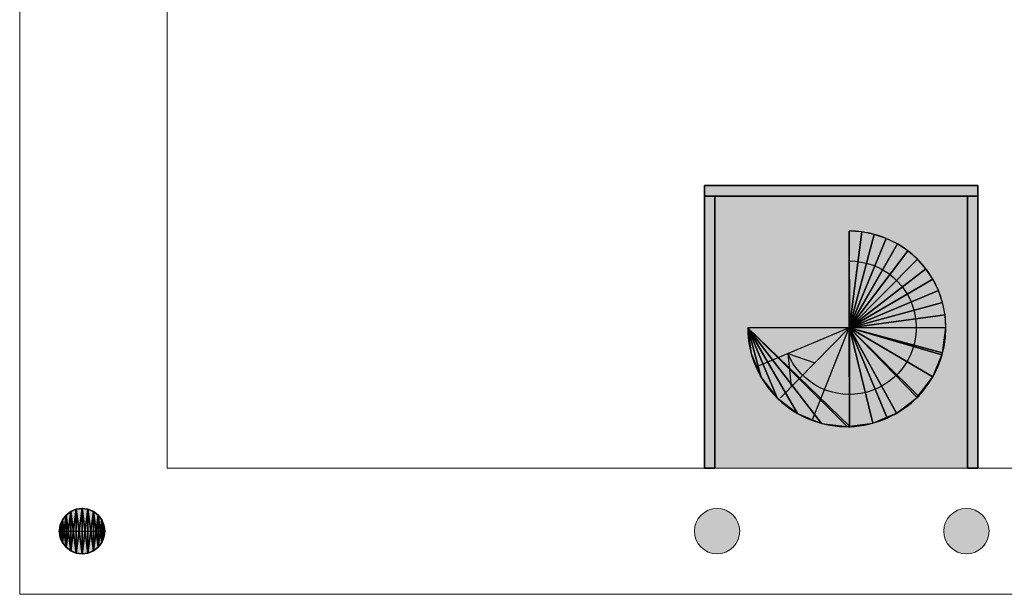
# Model space of a CAD drawing. Header units: inches. Extents: x 15 to 546804, y -66 to 267312.
# Tile 325 of 478: x 435867 to 445217, y 106256 to 111718. Entities that reach past the tile are written whole.
import ezdxf

# ---------------------------------------------------------------- set-up
doc = ezdxf.new("R2010")
doc.units = ezdxf.units.IN
doc.header["$MEASUREMENT"] = 0
doc.layers.add('HVA - Contour lijnen', color=7, linetype='Continuous', lineweight=9)

msp = doc.modelspace()

# ---------------------------------------------------------------- hatches: boundary and pattern name
at = {"lineweight": 20}
h = msp.add_hatch(color=7, dxfattribs=at)
h.dxf.hatch_style = 1
h.paths.add_polyline_path([(444965.1, 110140.7), (442369.1, 110140.7), (442369.1, 110040.7), (444965.1, 110040.7)])
h.paths.add_polyline_path([(442469.1, 110040.7), (442369.1, 110040.7), (442369.1, 107455.7), (442469.1, 107455.7)])
h.paths.add_polyline_path([(444967.1, 110040.7), (444867.1, 110040.7), (444867.1, 107455.7), (444967.1, 107455.7)])
h = msp.add_hatch(color=7, dxfattribs=at)
h.dxf.hatch_style = 1
h.paths.add_polyline_path([(436674.9, 106855.7, 1), (436244.1, 106855.7, 1)])
h = msp.add_hatch(color=7, dxfattribs=at)
h.dxf.hatch_style = 1
h.paths.add_polyline_path([(442704.8, 106855.7, 1), (442274, 106855.7, 1)])
h = msp.add_hatch(color=7, dxfattribs=at)
h.dxf.hatch_style = 1
h.paths.add_polyline_path([(445073, 106855.7, 1), (444642.1, 106855.7, 1)])
at = {"layer": 'HVA - Contour lijnen', "transparency": 33554687}
h = msp.add_hatch(color=8, dxfattribs=at)
h.dxf.hatch_style = 1
h.paths.add_polyline_path([(442469.1, 107455.7), (444867.1, 107455.7), (444867.1, 110040.7), (442469.1, 110040.7)])

# ---------------------------------------------------------------- linework, layer by layer
at = {"color": 7, "lineweight": 20}
for p, q in [((437267.1, 121855.7, 300), (437267.1, 107455.7, 300)), ((437267.1, 121855.7), (437267.1, 107455.7)), ((437267.1, 121855.7, 300), (437267.1, 107455.7, 300)), ((437267.1, 121855.7, 300), (437267.1, 107455.7, 300)), ((437267.1, 121855.7, 3000), (437267.1, 107455.7, 3000)), ((437267.1, 107455.7, 300), (437267.1, 121855.7, 300)), ((435867.1, 106255.7), (435867.1, 120655.7)), ((435867.1, 106255.7, 300), (435867.1, 120655.7, 300)), ((435867.1, 120655.7, 7500), (435867.1, 106255.7, 7500)), ((435867.1, 106255.7), (435867.1, 120655.7)), ((437267.1, 107455.7, 300), (450267.1, 107455.7, 300)), ((437267.1, 107455.7), (450267.1, 107455.7)), ((437267.1, 107455.7, 300), (437267.1, 107455.7)), ((437267.1, 107455.7, 300), (450267.1, 107455.7, 300)), ((437267.1, 107455.7, 300), (450267.1, 107455.7, 300)), ((437267.1, 107455.7, 3000), (450267.1, 107455.7, 3000)), ((437267.1, 107455.7, 3000), (437267.1, 107455.7, 300)), ((450267.1, 107455.7, 300), (437267.1, 107455.7, 300)), ((442597.1, 107042.3, 0), (442597.1, 107042.3, 7000)), ((451467.1, 106255.7), (435867.1, 106255.7)), ((451467.1, 106255.7, 300), (435867.1, 106255.7, 300)), ((435867.1, 106255.7), (435867.1, 106255.7, 300)), ((435867.1, 106255.7, 7500), (451467.1, 106255.7, 7500)), ((437618, 106255.7, 4441.3), (437618, 106255.7, 6041.3)), ((441218, 106255.7, 4441.3), (437618, 106255.7, 4441.3)), ((437618, 106255.7, 6041.3), (441218, 106255.7, 6041.3)), ((441218, 106255.7, 6041.3), (441218, 106255.7, 4441.3)), ((444418, 106255.7, 6041.3), (442718, 106255.7, 6041.3)), ((442718, 106255.7, 4441.3), (444418, 106255.7, 4441.3)), ((442718, 106255.7, 4441.3), (442718, 106255.7, 6041.3)), ((444418, 106255.7, 4441.3), (444418, 106255.7, 6041.3))]:
    msp.add_line(p, q, dxfattribs=at)
at = {"color": 7}
for p, q in [((444965.1, 110140.7, 300), (442369.1, 110140.7, 300)), ((442369.1, 110140.7, 300), (442369.1, 110040.7, 300)), ((444965.1, 110140.7, 3000), (442369.1, 110140.7, 3000)), ((442369.1, 110140.7, 3000), (442369.1, 110040.7, 3000)), ((442369.1, 110140.7, 300), (442369.1, 110140.7, 3000)), ((444965.1, 110040.7, 300), (444965.1, 110140.7, 300)), ((444965.1, 110040.7, 3000), (444965.1, 110140.7, 3000)), ((444965.1, 110140.7, 300), (444965.1, 110140.7, 3000)), ((442369.1, 110040.7, 300), (444965.1, 110040.7, 300)), ((442369.1, 110040.7, 3000), (444965.1, 110040.7, 3000)), ((442369.1, 110040.7, 300), (442369.1, 110040.7, 3000)), ((442369.1, 110040.7, 300), (442369.1, 107455.7, 300)), ((442469.1, 110040.7, 300), (442369.1, 110040.7, 300)), ((442369.1, 110040.7, 3000), (442369.1, 107455.7, 3000)), ((442469.1, 110040.7, 3000), (442369.1, 110040.7, 3000)), ((442369.1, 110040.7, 300), (442369.1, 110040.7, 3000)), ((442469.1, 107455.7, 300), (442469.1, 110040.7, 300)), ((442469.1, 107455.7, 3000), (442469.1, 110040.7, 3000)), ((442469.1, 110040.7, 300), (442469.1, 110040.7, 3000)), ((444867.1, 110040.7, 300), (444867.1, 107455.7, 300)), ((444967.1, 110040.7, 300), (444867.1, 110040.7, 300)), ((444867.1, 110040.7, 3000), (444867.1, 107455.7, 3000)), ((444967.1, 110040.7, 3000), (444867.1, 110040.7, 3000)), ((444867.1, 110040.7, 300), (444867.1, 110040.7, 3000)), ((444965.1, 110040.7, 300), (444965.1, 110040.7, 3000)), ((444967.1, 107455.7, 300), (444967.1, 110040.7, 300)), ((444967.1, 107455.7, 3000), (444967.1, 110040.7, 3000)), ((444967.1, 110040.7, 300), (444967.1, 110040.7, 3000)), ((443744.7, 108790.2, 300), (443744.7, 109708, 300)), ((443747.8, 108795.7, 300), (443981.7, 109676.9, 300)), ((443747.8, 108795.7, 300), (444202.7, 109585.6, 300)), ((443746.4, 108790.2, 300), (444392.6, 109440.2, 300)), ((443746.4, 108790.2, 300), (444538.5, 109250.8, 300)), ((443746.4, 108790.2, 300), (444630.6, 109030.1, 300)), ((443744.7, 108790.2, 300), (442781.4, 108787.2, 300)), ((443744.7, 108790.2, 300), (442884.6, 108427.5, 300)), ((443090.7, 108123.7, 300), (443744.7, 108790.2, 300)), ((443397.9, 107922.6, 300), (443744.7, 108790.2, 300)), ((443744.7, 108790.2, 300), (443747.8, 108795.7, 300)), ((443746.4, 108790.2, 300), (443744.7, 108790.2, 300)), ((443747.6, 107852.7, 300), (443744.7, 108790.2, 300)), ((443746.4, 108790.2, 300), (443747.8, 108795.7, 300)), ((444662.5, 108793.1, 300), (443746.4, 108790.2, 300)), ((444623.6, 108531, 300), (443746.4, 108790.2, 300)), ((444399.7, 108141.1, 300), (443746.4, 108790.2, 300)), ((444102.3, 107938.5, 300), (443746.4, 108790.2, 300)), ((443161.5, 108544.3, 300), (443193.7, 108228.7, 300)), ((443161.5, 108544.3, 300), (443417.7, 108456.9, 300)), ((444409.6, 108131.2, 300), (444399.7, 108141.1, 300)), ((444106.9, 107927.5, 300), (444102.3, 107938.5, 300)), ((443747.7, 107839, 300), (443747.6, 107852.7, 300)), ((442369.1, 107455.7, 300), (442469.1, 107455.7, 300)), ((442369.1, 107455.7, 3000), (442469.1, 107455.7, 3000)), ((442369.1, 107455.7, 300), (442369.1, 107455.7, 3000)), ((442469.1, 107455.7, 300), (442469.1, 107455.7, 3000)), ((444867.1, 107455.7, 300), (444967.1, 107455.7, 300)), ((444867.1, 107455.7, 3000), (444967.1, 107455.7, 3000)), ((444867.1, 107455.7, 300), (444867.1, 107455.7, 3000)), ((444967.1, 107455.7, 300), (444967.1, 107455.7, 3000)), ((436403.8, 107063.8, 0), (436403.8, 107063.8, 7000)), ((436459.5, 107078.7, 0), (436459.5, 107071.2, 0)), ((436459.5, 107071.2, 0), (436459.5, 107071.2, 7000)), ((436459.5, 107071.2, 0), (436459.5, 106640.3, 0)), ((436515.3, 107063.8, 0), (436515.3, 107063.8, 7000)), ((436307.2, 107008.1, 0), (436307.2, 107008.1, 7000)), ((436351.8, 107042.3, 0), (436351.8, 107042.3, 7000)), ((436567.2, 107042.3, 0), (436567.2, 107042.3, 7000)), ((436611.8, 107008.1, 0), (436611.8, 107008.1, 7000)), ((436251.4, 106911.5, 0), (436251.4, 106911.5, 7000)), ((436272.9, 106963.4, 0), (436272.9, 106963.4, 7000)), ((436646.1, 106963.4, 0), (436646.1, 106963.4, 7000)), ((436667.6, 106911.5, 0), (436667.6, 106911.5, 7000)), ((436236.5, 106855.7, 0), (436244.1, 106855.7, 0)), ((436244.1, 106855.7, 0), (436244.1, 106855.7, 7000)), ((436244.1, 106855.7, 0), (436674.9, 106855.7, 0)), ((436251.4, 106800, 0), (436251.4, 106800, 7000)), ((436667.6, 106800, 0), (436667.6, 106800, 7000)), ((436674.9, 106855.7, 0), (436674.9, 106855.7, 7000)), ((436272.9, 106748, 0), (436272.9, 106748, 7000)), ((436307.2, 106703.4, 0), (436307.2, 106703.4, 7000)), ((436611.8, 106703.4, 0), (436611.8, 106703.4, 7000)), ((436646.1, 106748, 0), (436646.1, 106748, 7000)), ((436351.8, 106669.2, 0), (436351.8, 106669.2, 7000)), ((436403.8, 106647.6, 0), (436403.8, 106647.6, 7000)), ((436459.5, 106640.3, 0), (436459.5, 106640.3, 7000)), ((436515.3, 106647.6, 0), (436515.3, 106647.6, 7000)), ((436567.2, 106669.2, 0), (436567.2, 106669.2, 7000))]:
    msp.add_line(p, q, dxfattribs=at)
for centre in [(436459.5, 106855.7, 7000), (436459.5, 106855.7, 0)]:
    msp.add_circle(centre, 215.4, dxfattribs=at)
at = {"color": 7, "lineweight": 20}
for centre in [(442489.4, 106855.7, 7000), (444857.5, 106855.7, 7000), (444857.5, 106855.7, 0)]:
    msp.add_circle(centre, 215.4, dxfattribs=at)
at = {"color": 7}
for centre, radius, start, end in [((443744.7, 108790.2, 300), 917.8, 75.03024, 90), ((443744.7, 108790.2, 300), 917.8, 60.06048, 75.03024), ((443744.7, 108790.2, 300), 917.8, 45.09072, 60.06048), ((443744.7, 108790.2, 300), 917.8, 30.12097, 45.09072), ((443744.7, 108790.2, 300), 917.8, 15.15121, 30.12097), ((443744.7, 108790.2, 300), 917.8, 0.18145, 15.15121), ((443721.9, 108790.1, 300), 940.6, 180.18169, 271.57075), ((443721.9, 108790.1, 300), 940.6, 343.96676, 0.18169), ((443721.9, 108790.1, 300), 940.6, 316.2377, 343.96676), ((443721.9, 108790.1, 300), 940.6, 294.06947, 316.2377), ((443721.9, 108790.1, 300), 940.6, 271.57075, 294.06947)]:
    msp.add_arc(centre, radius, start, end, dxfattribs=at)
at = {"color": 7, "extrusion": (-2.37109e-12, 1.46082e-13, -1)}
msp.add_arc((-443746.4, 108790.2, -300), 634.5, 89.81831, 337.19282, dxfattribs=at)
at = {"color": 7, "lineweight": 20}
for points, invisible_edges in [([(437267.1, 121855.7, 300), (442517.1, 129105.7, 300), (437267.1, 107455.7, 300)], 3), ([(437267.1, 107455.7, 300), (442517.1, 129105.7, 300), (442517.1, 127254.3, 300)], 13), ([(450267.1, 107455.7, 300), (444817.1, 127254.3, 300), (444817.1, 127776.1, 300)], 13), ([(442517.1, 127254.3, 300), (450267.1, 107455.7, 300), (437267.1, 107455.7, 300)], 13), ([(435867.1, 106255.7, 300), (435867.1, 121855.7, 300), (435867.1, 120655.7, 300)], 1), ([(435867.1, 121855.7, 300), (435867.1, 106255.7, 300), (437267.1, 121855.7, 300)], 3), ([(437267.1, 121855.7, 300), (435867.1, 106255.7, 300), (437267.1, 107455.7, 300)], 3), ([(435867.1, 120655.7), (437267.1, 121855.7), (435867.1, 106255.7)], 3), ([(435867.1, 106255.7), (437267.1, 121855.7), (437267.1, 107455.7)], 13), ([(437267.1, 107455.7, 300), (437267.1, 107455.7, 3000), (437267.1, 121855.7, 300)], 2), ([(437267.1, 121855.7, 3000), (437267.1, 121855.7, 300), (437267.1, 107455.7, 3000)], 2), ([(437267.1, 121855.7), (437267.1, 107455.7, 300), (437267.1, 107455.7)], 1), ([(437267.1, 107455.7, 300), (437267.1, 121855.7), (437267.1, 121855.7, 300)], 1), ([(435867.1, 120655.7, 300), (435867.1, 106255.7), (435867.1, 106255.7, 300)], 1), ([(435867.1, 106255.7), (435867.1, 120655.7, 300), (435867.1, 120655.7)], 1), ([(451467.1, 106255.7, 300), (437267.1, 107455.7, 300), (435867.1, 106255.7, 300)], 3), ([(435867.1, 106255.7), (437267.1, 107455.7), (451467.1, 106255.7)], 3), ([(437267.1, 107455.7, 300), (450267.1, 107455.7), (437267.1, 107455.7)], 1), ([(450267.1, 107455.7), (437267.1, 107455.7, 300), (450267.1, 107455.7, 300)], 1), ([(437267.1, 107455.7, 300), (451467.1, 106255.7, 300), (450267.1, 107455.7, 300)], 3), ([(451467.1, 106255.7), (437267.1, 107455.7), (450267.1, 107455.7)], 13), ([(451467.1, 106255.7, 300), (435867.1, 106255.7), (451467.1, 106255.7)], 1), ([(435867.1, 106255.7), (451467.1, 106255.7, 300), (435867.1, 106255.7, 300)], 1)]:
    msp.add_3dface(points, dxfattribs=dict(at, invisible_edges=invisible_edges))
at = {"color": 7, "invisible_edges": 1}
for points in [[(444965.1, 110140.7, 300), (442369.1, 110040.7, 300), (442369.1, 110140.7, 300)], [(442369.1, 110040.7, 300), (444965.1, 110140.7, 300), (444965.1, 110040.7, 300)], [(444965.1, 110040.7, 3000), (442369.1, 110140.7, 3000), (442369.1, 110040.7, 3000)], [(442369.1, 110140.7, 3000), (444965.1, 110040.7, 3000), (444965.1, 110140.7, 3000)], [(442369.1, 110140.7, 300), (444965.1, 110140.7, 3000), (444965.1, 110140.7, 300)], [(444965.1, 110140.7, 3000), (442369.1, 110140.7, 300), (442369.1, 110140.7, 3000)], [(442369.1, 110140.7, 3000), (442369.1, 110040.7, 300), (442369.1, 110040.7, 3000)], [(442369.1, 110040.7, 300), (442369.1, 110140.7, 3000), (442369.1, 110140.7, 300)], [(444965.1, 110140.7, 300), (444965.1, 110040.7, 3000), (444965.1, 110040.7, 300)], [(444965.1, 110040.7, 3000), (444965.1, 110140.7, 300), (444965.1, 110140.7, 3000)], [(444965.1, 110040.7, 3000), (442369.1, 110040.7, 300), (444965.1, 110040.7, 300)], [(442369.1, 110040.7, 300), (444965.1, 110040.7, 3000), (442369.1, 110040.7, 3000)], [(442469.1, 107455.7, 300), (442369.1, 110040.7, 300), (442469.1, 110040.7, 300)], [(442369.1, 110040.7, 300), (442469.1, 107455.7, 300), (442369.1, 107455.7, 300)], [(442369.1, 107455.7, 3000), (442469.1, 110040.7, 3000), (442369.1, 110040.7, 3000)], [(442469.1, 110040.7, 3000), (442369.1, 107455.7, 3000), (442469.1, 107455.7, 3000)], [(442369.1, 107455.7, 3000), (442369.1, 110040.7, 300), (442369.1, 107455.7, 300)], [(442369.1, 110040.7, 300), (442369.1, 107455.7, 3000), (442369.1, 110040.7, 3000)], [(442469.1, 110040.7, 3000), (442369.1, 110040.7, 300), (442369.1, 110040.7, 3000)], [(442369.1, 110040.7, 300), (442469.1, 110040.7, 3000), (442469.1, 110040.7, 300)], [(442469.1, 110040.7, 300), (442469.1, 107455.7, 3000), (442469.1, 107455.7, 300)], [(442469.1, 107455.7, 3000), (442469.1, 110040.7, 300), (442469.1, 110040.7, 3000)], [(444967.1, 107455.7, 300), (444867.1, 110040.7, 300), (444967.1, 110040.7, 300)], [(444867.1, 110040.7, 300), (444967.1, 107455.7, 300), (444867.1, 107455.7, 300)], [(444867.1, 107455.7, 3000), (444967.1, 110040.7, 3000), (444867.1, 110040.7, 3000)], [(444967.1, 110040.7, 3000), (444867.1, 107455.7, 3000), (444967.1, 107455.7, 3000)], [(444867.1, 107455.7, 3000), (444867.1, 110040.7, 300), (444867.1, 107455.7, 300)], [(444867.1, 110040.7, 300), (444867.1, 107455.7, 3000), (444867.1, 110040.7, 3000)], [(444967.1, 110040.7, 3000), (444867.1, 110040.7, 300), (444867.1, 110040.7, 3000)], [(444867.1, 110040.7, 300), (444967.1, 110040.7, 3000), (444967.1, 110040.7, 300)], [(444967.1, 110040.7, 300), (444967.1, 107455.7, 3000), (444967.1, 107455.7, 300)], [(444967.1, 107455.7, 3000), (444967.1, 110040.7, 300), (444967.1, 110040.7, 3000)], [(442469.1, 107455.7, 300), (442369.1, 107455.7, 3000), (442369.1, 107455.7, 300)], [(442369.1, 107455.7, 3000), (442469.1, 107455.7, 300), (442469.1, 107455.7, 3000)], [(444967.1, 107455.7, 300), (444867.1, 107455.7, 3000), (444867.1, 107455.7, 300)], [(444867.1, 107455.7, 3000), (444967.1, 107455.7, 300), (444967.1, 107455.7, 3000)]]:
    msp.add_3dface(points, dxfattribs=at)
at = {"color": 7, "lineweight": 20}
for points in [[(437267.1, 107455.7, 3000), (450267.1, 107455.7, 300), (450267.1, 107455.7, 3000)], [(437267.1, 107455.7, 300), (450267.1, 107455.7, 300), (437267.1, 107455.7, 3000)]]:
    msp.add_3dface(points, dxfattribs=at)

# ---------------------------------------------------------------- meshes
at = {"color": 7}
mesh = msp.add_polyface(dxfattribs=at)
corners = [(443864.2, 109700.2, 300), (443747.8, 108795.7, 300), (443981.7, 109676.9, 300), (443744.7, 109708, 300), (443744.7, 108790.2, 300)]
mesh.append_faces([[corners[k] for k in face] for face in [(0, 1, 2), (1, 3, 4)]], dxfattribs={"vtx0": -1, "color": 7})
mesh.append_faces([[corners[k] for k in face] for face in [(1, 0, 3)]], dxfattribs={"vtx0": -1, "vtx2": -1, "color": 7})
mesh = msp.add_polyface(dxfattribs=at)
corners = [(444095.2, 109638.5, 300), (443747.8, 108795.7, 300), (444202.7, 109585.6, 300), (443981.7, 109676.9, 300)]
mesh.append_faces([[corners[k] for k in face] for face in [(0, 1, 2), (1, 0, 3)]], dxfattribs={"vtx0": -1, "color": 7})
mesh = msp.add_polyface(dxfattribs=at)
corners = [(444302.4, 109519.1, 300), (443746.4, 108790.2, 300), (444392.6, 109440.2, 300), (444202.7, 109585.6, 300), (443747.8, 108795.7, 300)]
mesh.append_faces([[corners[k] for k in face] for face in [(0, 1, 2), (1, 3, 4)]], dxfattribs={"vtx0": -1, "color": 7})
mesh.append_faces([[corners[k] for k in face] for face in [(1, 0, 3)]], dxfattribs={"vtx0": -1, "vtx2": -1, "color": 7})
mesh = msp.add_polyface(dxfattribs=at)
corners = [(444471.8, 109350.3, 300), (443746.4, 108790.2, 300), (444538.5, 109250.8, 300), (444392.6, 109440.2, 300)]
mesh.append_faces([[corners[k] for k in face] for face in [(0, 1, 2), (1, 0, 3)]], dxfattribs={"vtx0": -1, "color": 7})
mesh = msp.add_polyface(dxfattribs=at)
corners = [(444591.8, 109143.5, 300), (443746.4, 108790.2, 300), (444630.6, 109030.1, 300), (444538.5, 109250.8, 300)]
mesh.append_faces([[corners[k] for k in face] for face in [(0, 1, 2), (1, 0, 3)]], dxfattribs={"vtx0": -1, "color": 7})
mesh = msp.add_polyface(dxfattribs=at)
corners = [(444654.3, 108912.7, 300), (443746.4, 108790.2, 300), (444662.5, 108793.1, 300), (444630.6, 109030.1, 300)]
mesh.append_faces([[corners[k] for k in face] for face in [(0, 1, 2), (1, 0, 3)]], dxfattribs={"vtx0": -1, "color": 7})
mesh = msp.add_polyface(dxfattribs=at)
corners = [(442781.4, 108787.2, 300), (443747.6, 107852.7, 300), (443744.7, 108790.2, 300), (443724.9, 107849.6, 300), (443481.4, 107880.9, 300), (443254.2, 107974.1, 300), (443059, 108123, 300), (442908.9, 108317.3, 300), (442814.2, 108543.8, 300)]
mesh.append_faces([[corners[k] for k in face] for face in [(0, 1, 2), (7, 0, 8)]], dxfattribs={"vtx0": -1, "color": 7})
mesh.append_faces([[corners[k] for k in face] for face in [(1, 0, 3), (3, 0, 4), (4, 0, 5), (5, 0, 6), (6, 0, 7)]], dxfattribs={"vtx0": -1, "vtx1": -1, "color": 7})
mesh = msp.add_polyface(dxfattribs=at)
corners = [(443744.7, 108790.2, 300), (443746.4, 108790.2, 300), (443747.8, 108795.7, 300)]
mesh.append_faces([[corners[k] for k in face] for face in [(0, 1, 2)]], dxfattribs={"color": 7})
mesh = msp.add_polyface(dxfattribs=at)
corners = [(443746.4, 108790.2, 300), (443968.2, 107882.4, 300), (444102.3, 107938.5, 300), (443747.6, 107852.7, 300), (443744.7, 108790.2, 300)]
mesh.append_faces([[corners[k] for k in face] for face in [(0, 1, 2), (3, 0, 4)]], dxfattribs={"vtx0": -1, "color": 7})
mesh.append_faces([[corners[k] for k in face] for face in [(1, 0, 3)]], dxfattribs={"vtx0": -1, "vtx1": -1, "color": 7})
mesh = msp.add_polyface(dxfattribs=at)
corners = [(443746.4, 108790.2, 300), (444631.2, 108549.6, 300), (444662.5, 108793.1, 300), (444623.6, 108531, 300)]
mesh.append_faces([[corners[k] for k in face] for face in [(0, 1, 2), (1, 0, 3)]], dxfattribs={"vtx0": -1, "color": 7})
mesh = msp.add_polyface(dxfattribs=at)
corners = [(443746.4, 108790.2, 300), (444537.9, 108322.5, 300), (444623.6, 108531, 300), (444399.7, 108141.1, 300)]
mesh.append_faces([[corners[k] for k in face] for face in [(0, 1, 2), (1, 0, 3)]], dxfattribs={"vtx0": -1, "color": 7})
mesh = msp.add_polyface(dxfattribs=at)
corners = [(443746.4, 108790.2, 300), (444389.1, 108127.2, 300), (444399.7, 108141.1, 300), (444194.8, 107977.1, 300), (444102.3, 107938.5, 300)]
mesh.append_faces([[corners[k] for k in face] for face in [(0, 1, 2), (3, 0, 4)]], dxfattribs={"vtx0": -1, "color": 7})
mesh.append_faces([[corners[k] for k in face] for face in [(1, 0, 3)]], dxfattribs={"vtx0": -1, "vtx1": -1, "color": 7})
mesh = msp.add_polyface(dxfattribs=at)
corners = [(436251.4, 106800, 7000), (436251.4, 106911.5, 7000), (436244.1, 106855.7, 7000), (436272.9, 106748, 7000), (436272.9, 106963.4, 7000), (436307.2, 106703.4, 7000), (436307.2, 107008.1, 7000), (436351.8, 106669.2, 7000), (436351.8, 107042.3, 7000), (436403.8, 106647.6, 7000), (436403.8, 107063.8, 7000), (436459.5, 106640.3, 7000), (436459.5, 107071.2, 7000), (436515.3, 106647.6, 7000), (436515.3, 107063.8, 7000), (436567.2, 106669.2, 7000), (436567.2, 107042.3, 7000), (436611.8, 106703.4, 7000), (436611.8, 107008.1, 7000), (436646.1, 106748, 7000), (436646.1, 106963.4, 7000), (436667.6, 106800, 7000), (436667.6, 106911.5, 7000), (436674.9, 106855.7, 7000)]
mesh.append_faces([[corners[k] for k in face] for face in [(0, 1, 2), (22, 21, 23)]], dxfattribs={"vtx0": -1, "color": 7})
mesh.append_faces([[corners[k] for k in face] for face in [(1, 3, 4), (4, 5, 6), (6, 7, 8), (8, 9, 10), (10, 11, 12), (12, 13, 14), (14, 15, 16), (16, 17, 18), (18, 19, 20), (20, 21, 22)]], dxfattribs={"vtx0": -1, "vtx1": -1, "color": 7})
mesh.append_faces([[corners[k] for k in face] for face in [(1, 0, 3), (4, 3, 5), (6, 5, 7), (8, 7, 9), (10, 9, 11), (12, 11, 13), (14, 13, 15), (16, 15, 17), (18, 17, 19), (20, 19, 21)]], dxfattribs={"vtx0": -1, "vtx2": -1, "color": 7})
mesh = msp.add_polyface(dxfattribs=at)
corners = [(436251.4, 106911.5, 0), (436251.4, 106800, 0), (436244.1, 106855.7, 0), (436272.9, 106963.4, 0), (436272.9, 106748, 0), (436307.2, 107008.1, 0), (436307.2, 106703.4, 0), (436351.8, 107042.3, 0), (436351.8, 106669.2, 0), (436403.8, 107063.8, 0), (436403.8, 106647.6, 0), (436459.5, 107071.2, 0), (436459.5, 106640.3, 0), (436515.3, 107063.8, 0), (436515.3, 106647.6, 0), (436567.2, 107042.3, 0), (436567.2, 106669.2, 0), (436611.8, 107008.1, 0), (436611.8, 106703.4, 0), (436646.1, 106963.4, 0), (436646.1, 106748, 0), (436667.6, 106911.5, 0), (436667.6, 106800, 0), (436674.9, 106855.7, 0)]
mesh.append_faces([[corners[k] for k in face] for face in [(0, 1, 2), (22, 21, 23)]], dxfattribs={"vtx0": -1, "color": 7})
mesh.append_faces([[corners[k] for k in face] for face in [(1, 3, 4), (4, 5, 6), (6, 7, 8), (8, 9, 10), (10, 11, 12), (12, 13, 14), (14, 15, 16), (16, 17, 18), (18, 19, 20), (20, 21, 22)]], dxfattribs={"vtx0": -1, "vtx1": -1, "color": 7})
mesh.append_faces([[corners[k] for k in face] for face in [(1, 0, 3), (4, 3, 5), (6, 5, 7), (8, 7, 9), (10, 9, 11), (12, 11, 13), (14, 13, 15), (16, 15, 17), (18, 17, 19), (20, 19, 21)]], dxfattribs={"vtx0": -1, "vtx2": -1, "color": 7})
mesh = msp.add_polyface(dxfattribs=at)
corners = [(436351.8, 107042.3, 7000), (436403.8, 107063.8, 0), (436351.8, 107042.3, 0), (436403.8, 107063.8, 7000)]
mesh.append_faces([[corners[k] for k in face] for face in [(0, 1, 2), (1, 0, 3)]], dxfattribs={"vtx0": -1, "color": 7})
mesh = msp.add_polyface(dxfattribs=at)
corners = [(436403.8, 107063.8, 7000), (436459.5, 107071.2, 0), (436403.8, 107063.8, 0), (436459.5, 107071.2, 7000)]
mesh.append_faces([[corners[k] for k in face] for face in [(0, 1, 2), (1, 0, 3)]], dxfattribs={"vtx0": -1, "color": 7})
mesh = msp.add_polyface(dxfattribs=at)
corners = [(436459.5, 107071.2, 7000), (436515.3, 107063.8, 0), (436459.5, 107071.2, 0), (436515.3, 107063.8, 7000)]
mesh.append_faces([[corners[k] for k in face] for face in [(0, 1, 2), (1, 0, 3)]], dxfattribs={"vtx0": -1, "color": 7})
mesh = msp.add_polyface(dxfattribs=at)
corners = [(436515.3, 107063.8, 7000), (436567.2, 107042.3, 0), (436515.3, 107063.8, 0), (436567.2, 107042.3, 7000)]
mesh.append_faces([[corners[k] for k in face] for face in [(0, 1, 2), (1, 0, 3)]], dxfattribs={"vtx0": -1, "color": 7})
mesh = msp.add_polyface(dxfattribs=at)
corners = [(436307.2, 107008.1, 7000), (436272.9, 106963.4, 0), (436272.9, 106963.4, 7000), (436307.2, 107008.1, 0)]
mesh.append_faces([[corners[k] for k in face] for face in [(0, 1, 2), (1, 0, 3)]], dxfattribs={"vtx0": -1, "color": 7})
mesh = msp.add_polyface(dxfattribs=at)
corners = [(436307.2, 107008.1, 7000), (436351.8, 107042.3, 0), (436307.2, 107008.1, 0), (436351.8, 107042.3, 7000)]
mesh.append_faces([[corners[k] for k in face] for face in [(0, 1, 2), (1, 0, 3)]], dxfattribs={"vtx0": -1, "color": 7})
mesh = msp.add_polyface(dxfattribs=at)
corners = [(436567.2, 107042.3, 7000), (436611.8, 107008.1, 0), (436567.2, 107042.3, 0), (436611.8, 107008.1, 7000)]
mesh.append_faces([[corners[k] for k in face] for face in [(0, 1, 2), (1, 0, 3)]], dxfattribs={"vtx0": -1, "color": 7})
mesh = msp.add_polyface(dxfattribs=at)
corners = [(436611.8, 107008.1, 0), (436646.1, 106963.4, 7000), (436646.1, 106963.4, 0), (436611.8, 107008.1, 7000)]
mesh.append_faces([[corners[k] for k in face] for face in [(0, 1, 2), (1, 0, 3)]], dxfattribs={"vtx0": -1, "color": 7})
mesh = msp.add_polyface(dxfattribs=at)
corners = [(436251.4, 106911.5, 7000), (436244.1, 106855.7, 0), (436244.1, 106855.7, 7000), (436251.4, 106911.5, 0)]
mesh.append_faces([[corners[k] for k in face] for face in [(0, 1, 2), (1, 0, 3)]], dxfattribs={"vtx0": -1, "color": 7})
mesh = msp.add_polyface(dxfattribs=at)
corners = [(436272.9, 106963.4, 7000), (436251.4, 106911.5, 0), (436251.4, 106911.5, 7000), (436272.9, 106963.4, 0)]
mesh.append_faces([[corners[k] for k in face] for face in [(0, 1, 2), (1, 0, 3)]], dxfattribs={"vtx0": -1, "color": 7})
mesh = msp.add_polyface(dxfattribs=at)
corners = [(436646.1, 106963.4, 0), (436667.6, 106911.5, 7000), (436667.6, 106911.5, 0), (436646.1, 106963.4, 7000)]
mesh.append_faces([[corners[k] for k in face] for face in [(0, 1, 2), (1, 0, 3)]], dxfattribs={"vtx0": -1, "color": 7})
mesh = msp.add_polyface(dxfattribs=at)
corners = [(436667.6, 106911.5, 0), (436674.9, 106855.7, 7000), (436674.9, 106855.7, 0), (436667.6, 106911.5, 7000)]
mesh.append_faces([[corners[k] for k in face] for face in [(0, 1, 2), (1, 0, 3)]], dxfattribs={"vtx0": -1, "color": 7})
mesh = msp.add_polyface(dxfattribs=at)
corners = [(436244.1, 106855.7, 7000), (436251.4, 106800, 0), (436251.4, 106800, 7000), (436244.1, 106855.7, 0)]
mesh.append_faces([[corners[k] for k in face] for face in [(0, 1, 2), (1, 0, 3)]], dxfattribs={"vtx0": -1, "color": 7})
mesh = msp.add_polyface(dxfattribs=at)
corners = [(436251.4, 106800, 7000), (436272.9, 106748, 0), (436272.9, 106748, 7000), (436251.4, 106800, 0)]
mesh.append_faces([[corners[k] for k in face] for face in [(0, 1, 2), (1, 0, 3)]], dxfattribs={"vtx0": -1, "color": 7})
mesh = msp.add_polyface(dxfattribs=at)
corners = [(436667.6, 106800, 0), (436646.1, 106748, 7000), (436646.1, 106748, 0), (436667.6, 106800, 7000)]
mesh.append_faces([[corners[k] for k in face] for face in [(0, 1, 2), (1, 0, 3)]], dxfattribs={"vtx0": -1, "color": 7})
mesh = msp.add_polyface(dxfattribs=at)
corners = [(436674.9, 106855.7, 0), (436667.6, 106800, 7000), (436667.6, 106800, 0), (436674.9, 106855.7, 7000)]
mesh.append_faces([[corners[k] for k in face] for face in [(0, 1, 2), (1, 0, 3)]], dxfattribs={"vtx0": -1, "color": 7})
mesh = msp.add_polyface(dxfattribs=at)
corners = [(436272.9, 106748, 7000), (436307.2, 106703.4, 0), (436307.2, 106703.4, 7000), (436272.9, 106748, 0)]
mesh.append_faces([[corners[k] for k in face] for face in [(0, 1, 2), (1, 0, 3)]], dxfattribs={"vtx0": -1, "color": 7})
mesh = msp.add_polyface(dxfattribs=at)
corners = [(436351.8, 106669.2, 7000), (436307.2, 106703.4, 0), (436351.8, 106669.2, 0), (436307.2, 106703.4, 7000)]
mesh.append_faces([[corners[k] for k in face] for face in [(0, 1, 2), (1, 0, 3)]], dxfattribs={"vtx0": -1, "color": 7})
mesh = msp.add_polyface(dxfattribs=at)
corners = [(436611.8, 106703.4, 7000), (436567.2, 106669.2, 0), (436611.8, 106703.4, 0), (436567.2, 106669.2, 7000)]
mesh.append_faces([[corners[k] for k in face] for face in [(0, 1, 2), (1, 0, 3)]], dxfattribs={"vtx0": -1, "color": 7})
mesh = msp.add_polyface(dxfattribs=at)
corners = [(436646.1, 106748, 0), (436611.8, 106703.4, 7000), (436611.8, 106703.4, 0), (436646.1, 106748, 7000)]
mesh.append_faces([[corners[k] for k in face] for face in [(0, 1, 2), (1, 0, 3)]], dxfattribs={"vtx0": -1, "color": 7})
mesh = msp.add_polyface(dxfattribs=at)
corners = [(436403.8, 106647.6, 7000), (436351.8, 106669.2, 0), (436403.8, 106647.6, 0), (436351.8, 106669.2, 7000)]
mesh.append_faces([[corners[k] for k in face] for face in [(0, 1, 2), (1, 0, 3)]], dxfattribs={"vtx0": -1, "color": 7})
mesh = msp.add_polyface(dxfattribs=at)
corners = [(436459.5, 106640.3, 7000), (436403.8, 106647.6, 0), (436459.5, 106640.3, 0), (436403.8, 106647.6, 7000)]
mesh.append_faces([[corners[k] for k in face] for face in [(0, 1, 2), (1, 0, 3)]], dxfattribs={"vtx0": -1, "color": 7})
mesh = msp.add_polyface(dxfattribs=at)
corners = [(436515.3, 106647.6, 7000), (436459.5, 106640.3, 0), (436515.3, 106647.6, 0), (436459.5, 106640.3, 7000)]
mesh.append_faces([[corners[k] for k in face] for face in [(0, 1, 2), (1, 0, 3)]], dxfattribs={"vtx0": -1, "color": 7})
mesh = msp.add_polyface(dxfattribs=at)
corners = [(436567.2, 106669.2, 7000), (436515.3, 106647.6, 0), (436567.2, 106669.2, 0), (436515.3, 106647.6, 7000)]
mesh.append_faces([[corners[k] for k in face] for face in [(0, 1, 2), (1, 0, 3)]], dxfattribs={"vtx0": -1, "color": 7})

doc.saveas('drawing.dxf')
